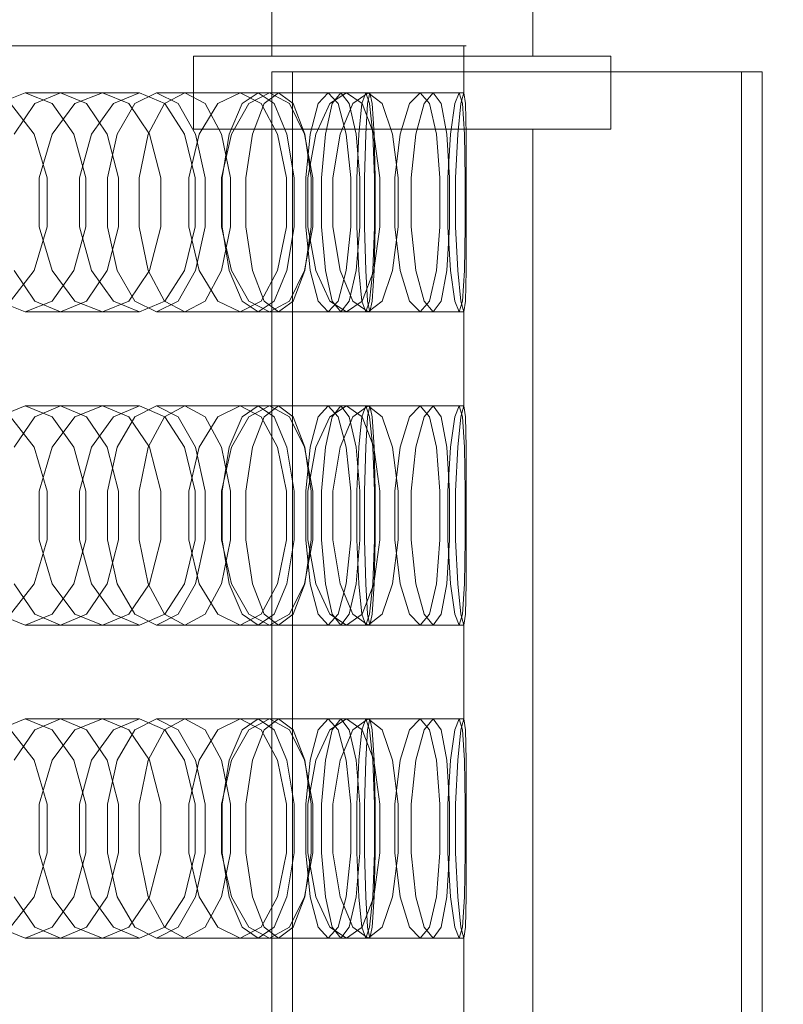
# Model space of a CAD drawing. Header units: millimetres. Extents: x -4395 to 65662, y -65530 to 6847.
# Tile 727 of 1034: x 25557 to 25703, y -17984 to -17795. Entities that reach past the tile are written whole.
import ezdxf

# ---------------------------------------------------------------- set-up
doc = ezdxf.new("R2010")
doc.units = ezdxf.units.MM
doc.layers.add('COTAS_P', color=1, linetype='Continuous', lineweight=0)
doc.layers.add('superior_briquetadora', color=7, linetype='Continuous', lineweight=0)
doc.dimstyles.new('R19_100', dxfattribs={"dimtxt": 250, "dimasz": 150, "dimexe": 150, "dimexo": 80, "dimgap": 100, "dimtad": 1, "dimtih": 1, "dimtoh": 1, "dimdsep": 46, "dimcen": 0.09, "dimadec": 0, "dimazin": 0, "dimtfac": 1, "dimtdec": 4, "dimtofl": 0, "dimtmove": 0, "dimatfit": 3, "dimfxl": 1, "dimtolj": 1, "dimtzin": 0, "dimarcsym": 0})

# ---------------------------------------------------------------- blocks, each defined once
blk = doc.blocks.new('DIM_R33_31')
at = {"layer": 'COTAS_P'}
for p, q in [((24250.07, -17080), (24400.07, -17035)), ((26750.07, -17080), (26600.07, -17035)), ((24250.07, -17980), (24250.07, -17080)), ((24250.07, -17080), (26750.07, -17080)), ((24250.07, -17080), (24400.07, -17125)), ((26750.07, -17080), (26600.07, -17125)), ((26750.07, -17980), (26750.07, -17080))]:
    blk.add_line(p, q, dxfattribs=at)
blk.add_text('2500 P', height=250, dxfattribs=at).set_placement((25500.07, -16980))

msp = doc.modelspace()

# ---------------------------------------------------------------- linework, layer by layer
at = {"layer": 'superior_briquetadora'}
for p, q in [((25605.067, -17790), (25605.067, -17802)), ((25655.067, -17790), (25655.067, -17802)), ((25547.285, -17800), (25559.869, -17800)), ((25560.629, -17800), (25548.095, -17800)), ((25559.869, -17800), (25571.657, -17800)), ((25572.366, -17800), (25560.629, -17800)), ((25571.657, -17800), (25582.619, -17800)), ((25583.276, -17800), (25572.366, -17800)), ((25582.619, -17800), (25592.728, -17800)), ((25593.331, -17800), (25583.276, -17800)), ((25592.728, -17800), (25601.957, -17800)), ((25602.504, -17800), (25593.331, -17800)), ((25601.957, -17800), (25610.283, -17800)), ((25610.773, -17800), (25602.504, -17800)), ((25610.283, -17800), (25617.685, -17800)), ((25618.116, -17800), (25610.773, -17800)), ((25617.685, -17800), (25624.142, -17800)), ((25624.514, -17800), (25618.116, -17800)), ((25624.142, -17800), (25629.64, -17800)), ((25629.951, -17800), (25624.514, -17800)), ((25629.64, -17800), (25634.163, -17800)), ((25634.413, -17800), (25629.951, -17800)), ((25634.163, -17800), (25637.7, -17800)), ((25637.888, -17800), (25634.413, -17800)), ((25637.7, -17800), (25640.242, -17800)), ((25640.367, -17800), (25637.888, -17800)), ((25640.242, -17800), (25641.782, -17800)), ((25641.845, -17800), (25640.367, -17800)), ((25641.782, -17800), (25642.317, -17800)), ((25642.317, -17800), (25641.845, -17800)), ((25641.845, -17800), (25641.845, -17809)), ((25590.067, -17816), (25590.067, -17802)), ((25670.067, -17802), (25590.067, -17802)), ((25607.543, -17802), (25605.067, -17802)), ((25614.48, -17802), (25607.543, -17802)), ((25624.504, -17802), (25614.48, -17802)), ((25635.631, -17802), (25624.504, -17802)), ((25645.655, -17802), (25635.631, -17802)), ((25652.592, -17802), (25645.655, -17802)), ((25655.067, -17802), (25652.592, -17802)), ((25670.067, -17816), (25670.067, -17802)), ((25605.067, -17805), (25605.067, -18195)), ((25609.067, -17805), (25605.067, -17805)), ((25605.067, -17805), (25695.067, -17805)), ((25609.067, -17805), (25609.067, -18195)), ((25699.067, -17805), (25609.067, -17805)), ((25695.067, -17805), (25695.067, -18195)), ((25695.067, -17805), (25699.067, -17805)), ((25699.067, -17805), (25699.067, -18195)), ((25557.801, -17809), (25552.616, -17811.08)), ((25557.801, -17809), (25572.602, -17809)), ((25562.987, -17811.08), (25557.801, -17809)), ((25559.668, -17811.08), (25564.605, -17809)), ((25564.605, -17809), (25579.733, -17809)), ((25564.605, -17809), (25569.543, -17811.08)), ((25567.329, -17811.08), (25572.602, -17809)), ((25572.602, -17809), (25577.701, -17811.08)), ((25579.733, -17809), (25574.706, -17811.08)), ((25582.969, -17809), (25578.806, -17811.08)), ((25584.582, -17811.08), (25579.733, -17809)), ((25582.969, -17809), (25598.98, -17809)), ((25587.132, -17811.08), (25582.969, -17809)), ((25584.49, -17811.08), (25588.385, -17809)), ((25588.385, -17809), (25604.657, -17809)), ((25588.385, -17809), (25592.281, -17811.08)), ((25594.723, -17811.08), (25598.98, -17809)), ((25598.98, -17809), (25603.05, -17811.08)), ((25602.44, -17809), (25599.371, -17811.08)), ((25604.657, -17809), (25600.666, -17811.08)), ((25602.44, -17809), (25619.388, -17809)), ((25605.51, -17811.08), (25602.44, -17809)), ((25603.59, -17811.08), (25606.377, -17809)), ((25608.458, -17811.08), (25604.657, -17809)), ((25606.377, -17809), (25623.514, -17809)), ((25606.377, -17809), (25609.164, -17811.08)), ((25615.883, -17809), (25613.959, -17811.08)), ((25615.883, -17809), (25633.477, -17809)), ((25617.806, -17811.08), (25615.883, -17809)), ((25616.219, -17811.08), (25619.388, -17809)), ((25616.641, -17811.08), (25618.272, -17809)), ((25618.272, -17809), (25635.981, -17809)), ((25618.272, -17809), (25619.903, -17811.08)), ((25619.388, -17809), (25622.358, -17811.08)), ((25623.514, -17809), (25620.626, -17811.08)), ((25623.066, -17809), (25622.321, -17811.08)), ((25623.066, -17809), (25641.006, -17809)), ((25623.81, -17811.08), (25623.066, -17809)), ((25623.42, -17811.08), (25623.867, -17809)), ((25626.201, -17811.08), (25623.514, -17809)), ((25623.867, -17809), (25641.845, -17809)), ((25623.867, -17809), (25624.314, -17811.08)), ((25631.45, -17811.08), (25633.477, -17809)), ((25633.477, -17809), (25635.297, -17811.08)), ((25635.981, -17809), (25634.246, -17811.08)), ((25637.508, -17811.08), (25635.981, -17809)), ((25640.155, -17811.08), (25641.006, -17809)), ((25641.006, -17809), (25641.645, -17811.08)), ((25641.845, -17809), (25641.292, -17811.08)), ((25642.186, -17811.08), (25641.845, -17809)), ((25559.529, -17816.906), (25554.983, -17811.08)), ((25555.708, -17816.907), (25559.668, -17811.08)), ((25562.976, -17816.906), (25567.329, -17811.08)), ((25567.145, -17816.907), (25562.987, -17811.08)), ((25569.543, -17811.08), (25573.502, -17816.907)), ((25574.706, -17811.08), (25570.547, -17816.906)), ((25578.806, -17811.08), (25575.467, -17816.907)), ((25577.701, -17811.08), (25581.663, -17816.906)), ((25581.366, -17816.907), (25584.49, -17811.08)), ((25588.341, -17816.906), (25584.582, -17811.08)), ((25590.471, -17816.907), (25587.132, -17811.08)), ((25591.173, -17816.906), (25594.723, -17811.08)), ((25592.281, -17811.08), (25595.405, -17816.907)), ((25599.371, -17811.08), (25596.909, -17816.907)), ((25600.666, -17811.08), (25597.327, -17816.906)), ((25601.354, -17816.907), (25603.59, -17811.08)), ((25603.05, -17811.08), (25606.176, -17816.906)), ((25607.972, -17816.907), (25605.51, -17811.08)), ((25611.366, -17816.906), (25608.458, -17811.08)), ((25609.164, -17811.08), (25611.399, -17816.907)), ((25613.959, -17811.08), (25612.417, -17816.907)), ((25613.533, -17816.906), (25616.219, -17811.08)), ((25615.333, -17816.907), (25616.641, -17811.08)), ((25619.349, -17816.907), (25617.806, -17811.08)), ((25620.626, -17811.08), (25618.164, -17816.906)), ((25619.903, -17811.08), (25621.211, -17816.907)), ((25622.321, -17811.08), (25621.724, -17816.907)), ((25622.358, -17811.08), (25624.596, -17816.906)), ((25623.061, -17816.907), (25623.42, -17811.08)), ((25624.407, -17816.907), (25623.81, -17811.08)), ((25624.314, -17811.08), (25624.672, -17816.907)), ((25628.209, -17816.906), (25626.201, -17811.08)), ((25629.675, -17816.906), (25631.45, -17811.08)), ((25634.246, -17811.08), (25632.704, -17816.906)), ((25635.297, -17811.08), (25636.607, -17816.906)), ((25638.582, -17816.906), (25637.508, -17811.08)), ((25639.321, -17816.906), (25640.155, -17811.08)), ((25641.292, -17811.08), (25640.696, -17816.906)), ((25641.645, -17811.08), (25642.005, -17816.906)), ((25642.307, -17816.906), (25642.186, -17811.08)), ((25562.006, -17825.326), (25559.529, -17816.906)), ((25560.511, -17825.326), (25562.976, -17816.906)), ((25569.453, -17825.327), (25567.145, -17816.907)), ((25570.547, -17816.906), (25568.19, -17825.326)), ((25573.502, -17816.907), (25575.7, -17825.327)), ((25575.467, -17816.907), (25573.614, -17825.327)), ((25579.632, -17825.327), (25581.366, -17816.907)), ((25581.663, -17816.906), (25583.814, -17825.326)), ((25590.378, -17825.326), (25588.341, -17816.906)), ((25589.15, -17825.326), (25591.173, -17816.906)), ((25670.067, -17816), (25590.067, -17816)), ((25592.323, -17825.327), (25590.471, -17816.907)), ((25595.405, -17816.907), (25597.139, -17825.327)), ((25597.327, -17816.906), (25595.42, -17825.326)), ((25596.909, -17816.907), (25595.543, -17825.327)), ((25600.114, -17825.327), (25601.354, -17816.907)), ((25605.067, -17816), (25607.543, -17816)), ((25605.067, -17816), (25605.067, -18194)), ((25606.176, -17816.906), (25607.859, -17825.326)), ((25607.543, -17816), (25614.48, -17816)), ((25609.338, -17825.327), (25607.972, -17816.907)), ((25612.927, -17825.326), (25611.366, -17816.906)), ((25611.399, -17816.907), (25612.64, -17825.327)), ((25612.417, -17816.907), (25611.56, -17825.327)), ((25611.987, -17825.326), (25613.533, -17816.906)), ((25614.48, -17816), (25624.504, -17816)), ((25614.607, -17825.327), (25615.333, -17816.907)), ((25618.164, -17816.906), (25616.742, -17825.326)), ((25620.205, -17825.327), (25619.349, -17816.907)), ((25621.211, -17816.907), (25621.937, -17825.327)), ((25621.724, -17816.907), (25621.393, -17825.327)), ((25622.862, -17825.327), (25623.061, -17816.907)), ((25624.739, -17825.327), (25624.407, -17816.907)), ((25624.504, -17816), (25635.631, -17816)), ((25624.596, -17816.906), (25625.782, -17825.326)), ((25624.672, -17816.907), (25624.871, -17825.327)), ((25629.268, -17825.326), (25628.209, -17816.906)), ((25628.632, -17825.326), (25629.675, -17816.906)), ((25632.704, -17816.906), (25631.79, -17825.326)), ((25635.631, -17816), (25645.655, -17816)), ((25636.607, -17816.906), (25637.276, -17825.326)), ((25639.12, -17825.326), (25638.582, -17816.906)), ((25638.8, -17825.326), (25639.321, -17816.906)), ((25640.696, -17816.906), (25640.306, -17825.326)), ((25642.005, -17816.906), (25642.146, -17825.326)), ((25642.316, -17825.326), (25642.307, -17816.906)), ((25645.655, -17816), (25652.592, -17816)), ((25652.592, -17816), (25655.067, -17816)), ((25655.067, -17816), (25655.067, -18194)), ((25560.511, -17834.674), (25560.511, -17825.326)), ((25562.006, -17834.674), (25562.006, -17825.326)), ((25568.19, -17825.326), (25568.19, -17834.674)), ((25569.453, -17834.673), (25569.453, -17825.327)), ((25573.614, -17825.327), (25573.614, -17834.673)), ((25575.7, -17825.327), (25575.7, -17834.673)), ((25579.632, -17834.673), (25579.632, -17825.327)), ((25583.814, -17825.326), (25583.814, -17834.674)), ((25589.15, -17834.674), (25589.15, -17825.326)), ((25590.378, -17834.674), (25590.378, -17825.326)), ((25592.323, -17834.673), (25592.323, -17825.327)), ((25595.42, -17825.326), (25595.42, -17834.674)), ((25595.543, -17825.327), (25595.543, -17834.673)), ((25597.139, -17825.327), (25597.139, -17834.673)), ((25600.114, -17834.673), (25600.114, -17825.327)), ((25607.859, -17825.326), (25607.859, -17834.674)), ((25609.338, -17834.673), (25609.338, -17825.327)), ((25611.56, -17825.327), (25611.56, -17834.673)), ((25611.987, -17834.674), (25611.987, -17825.326)), ((25612.64, -17825.327), (25612.64, -17834.673)), ((25612.927, -17834.674), (25612.927, -17825.326)), ((25614.607, -17834.673), (25614.607, -17825.327)), ((25616.742, -17825.326), (25616.742, -17834.674)), ((25620.205, -17834.673), (25620.205, -17825.327)), ((25621.393, -17825.327), (25621.393, -17834.673)), ((25621.937, -17825.327), (25621.937, -17834.673)), ((25622.862, -17834.673), (25622.862, -17825.327)), ((25624.739, -17834.673), (25624.739, -17825.327)), ((25624.871, -17825.327), (25624.871, -17834.673)), ((25625.782, -17825.326), (25625.782, -17834.674)), ((25628.632, -17834.674), (25628.632, -17825.326)), ((25629.268, -17834.674), (25629.268, -17825.326)), ((25631.79, -17825.326), (25631.79, -17834.674)), ((25637.276, -17825.326), (25637.276, -17834.674)), ((25638.8, -17834.674), (25638.8, -17825.326)), ((25639.12, -17834.674), (25639.12, -17825.326)), ((25640.306, -17825.326), (25640.306, -17834.674)), ((25642.146, -17825.326), (25642.146, -17834.674)), ((25642.316, -17834.674), (25642.316, -17825.326)), ((25559.529, -17843.094), (25562.006, -17834.674)), ((25562.976, -17843.094), (25560.511, -17834.674)), ((25567.145, -17843.093), (25569.453, -17834.673)), ((25568.19, -17834.674), (25570.547, -17843.094)), ((25575.7, -17834.673), (25573.502, -17843.093)), ((25573.614, -17834.673), (25575.467, -17843.093)), ((25581.366, -17843.093), (25579.632, -17834.673)), ((25583.814, -17834.674), (25581.663, -17843.094)), ((25588.341, -17843.094), (25590.378, -17834.674)), ((25591.173, -17843.094), (25589.15, -17834.674)), ((25590.471, -17843.093), (25592.323, -17834.673)), ((25597.139, -17834.673), (25595.405, -17843.093)), ((25595.42, -17834.674), (25597.327, -17843.094)), ((25595.543, -17834.673), (25596.909, -17843.093)), ((25601.354, -17843.093), (25600.114, -17834.673)), ((25607.859, -17834.674), (25606.176, -17843.094)), ((25607.972, -17843.093), (25609.338, -17834.673)), ((25611.366, -17843.094), (25612.927, -17834.674)), ((25612.64, -17834.673), (25611.399, -17843.093)), ((25611.56, -17834.673), (25612.417, -17843.093)), ((25613.533, -17843.094), (25611.987, -17834.674)), ((25615.333, -17843.093), (25614.607, -17834.673)), ((25616.742, -17834.674), (25618.164, -17843.094)), ((25619.349, -17843.093), (25620.205, -17834.673)), ((25621.937, -17834.673), (25621.211, -17843.093)), ((25621.393, -17834.673), (25621.724, -17843.093)), ((25623.061, -17843.093), (25622.862, -17834.673)), ((25624.407, -17843.093), (25624.739, -17834.673)), ((25625.782, -17834.674), (25624.596, -17843.094)), ((25624.871, -17834.673), (25624.672, -17843.093)), ((25628.209, -17843.094), (25629.268, -17834.674)), ((25629.675, -17843.094), (25628.632, -17834.674)), ((25631.79, -17834.674), (25632.704, -17843.094)), ((25637.276, -17834.674), (25636.607, -17843.094)), ((25638.582, -17843.094), (25639.12, -17834.674)), ((25639.321, -17843.094), (25638.8, -17834.674)), ((25640.306, -17834.674), (25640.696, -17843.094)), ((25642.146, -17834.674), (25642.005, -17843.094)), ((25642.307, -17843.094), (25642.316, -17834.674)), ((25554.983, -17848.92), (25559.529, -17843.094)), ((25559.668, -17848.92), (25555.708, -17843.093)), ((25567.329, -17848.92), (25562.976, -17843.094)), ((25562.987, -17848.92), (25567.145, -17843.093)), ((25573.502, -17843.093), (25569.543, -17848.92)), ((25570.547, -17843.094), (25574.706, -17848.92)), ((25575.467, -17843.093), (25578.806, -17848.92)), ((25581.663, -17843.094), (25577.701, -17848.92)), ((25584.49, -17848.92), (25581.366, -17843.093)), ((25584.582, -17848.92), (25588.341, -17843.094)), ((25587.132, -17848.92), (25590.471, -17843.093)), ((25594.723, -17848.92), (25591.173, -17843.094)), ((25595.405, -17843.093), (25592.281, -17848.92)), ((25596.909, -17843.093), (25599.371, -17848.92)), ((25597.327, -17843.094), (25600.666, -17848.92)), ((25603.59, -17848.92), (25601.354, -17843.093)), ((25606.176, -17843.094), (25603.049, -17848.92)), ((25605.51, -17848.92), (25607.972, -17843.093)), ((25608.458, -17848.92), (25611.366, -17843.094)), ((25611.399, -17843.093), (25609.164, -17848.92)), ((25612.417, -17843.093), (25613.959, -17848.92)), ((25616.219, -17848.92), (25613.533, -17843.094)), ((25616.641, -17848.92), (25615.333, -17843.093)), ((25617.806, -17848.92), (25619.349, -17843.093)), ((25618.164, -17843.094), (25620.626, -17848.92)), ((25621.211, -17843.093), (25619.903, -17848.92)), ((25621.724, -17843.093), (25622.321, -17848.92)), ((25624.596, -17843.094), (25622.358, -17848.92)), ((25623.42, -17848.92), (25623.061, -17843.093)), ((25623.81, -17848.92), (25624.407, -17843.093)), ((25624.672, -17843.093), (25624.314, -17848.92)), ((25626.201, -17848.92), (25628.209, -17843.094)), ((25631.45, -17848.92), (25629.675, -17843.094)), ((25632.704, -17843.094), (25634.246, -17848.92)), ((25636.607, -17843.094), (25635.297, -17848.92)), ((25637.508, -17848.92), (25638.582, -17843.094)), ((25640.155, -17848.92), (25639.321, -17843.094)), ((25640.696, -17843.094), (25641.292, -17848.92)), ((25642.005, -17843.094), (25641.645, -17848.92)), ((25642.186, -17848.92), (25642.307, -17843.094)), ((25552.616, -17848.92), (25557.801, -17851)), ((25557.801, -17851), (25562.987, -17848.92)), ((25564.605, -17851), (25559.668, -17848.92)), ((25569.543, -17848.92), (25564.605, -17851)), ((25572.602, -17851), (25567.329, -17848.92)), ((25577.701, -17848.92), (25572.602, -17851)), ((25574.706, -17848.92), (25579.733, -17851)), ((25578.806, -17848.92), (25582.969, -17851)), ((25579.733, -17851), (25584.582, -17848.92)), ((25582.969, -17851), (25587.132, -17848.92)), ((25588.385, -17851), (25584.49, -17848.92)), ((25592.281, -17848.92), (25588.385, -17851)), ((25598.98, -17851), (25594.723, -17848.92)), ((25603.049, -17848.92), (25598.98, -17851)), ((25599.371, -17848.92), (25602.44, -17851)), ((25600.666, -17848.92), (25604.657, -17851)), ((25602.44, -17851), (25605.51, -17848.92)), ((25606.377, -17851), (25603.59, -17848.92)), ((25604.657, -17851), (25608.458, -17848.92)), ((25609.164, -17848.92), (25606.377, -17851)), ((25613.959, -17848.92), (25615.883, -17851)), ((25615.883, -17851), (25617.806, -17848.92)), ((25619.388, -17851), (25616.219, -17848.92)), ((25618.272, -17851), (25616.641, -17848.92)), ((25619.903, -17848.92), (25618.272, -17851)), ((25622.358, -17848.92), (25619.388, -17851)), ((25620.626, -17848.92), (25623.514, -17851)), ((25622.321, -17848.92), (25623.066, -17851)), ((25623.066, -17851), (25623.81, -17848.92)), ((25623.867, -17851), (25623.42, -17848.92)), ((25623.514, -17851), (25626.201, -17848.92)), ((25624.314, -17848.92), (25623.867, -17851)), ((25633.477, -17851), (25631.45, -17848.92)), ((25635.297, -17848.92), (25633.477, -17851)), ((25634.246, -17848.92), (25635.981, -17851)), ((25635.981, -17851), (25637.508, -17848.92)), ((25641.006, -17851), (25640.155, -17848.92)), ((25641.645, -17848.92), (25641.006, -17851)), ((25641.292, -17848.92), (25641.845, -17851)), ((25641.845, -17851), (25642.186, -17848.92)), ((25557.801, -17851), (25572.602, -17851)), ((25564.605, -17851), (25579.733, -17851)), ((25582.969, -17851), (25598.98, -17851)), ((25588.385, -17851), (25604.657, -17851)), ((25602.44, -17851), (25619.388, -17851)), ((25606.377, -17851), (25623.514, -17851)), ((25615.883, -17851), (25633.477, -17851)), ((25618.272, -17851), (25635.981, -17851)), ((25623.066, -17851), (25641.006, -17851)), ((25623.867, -17851), (25641.845, -17851)), ((25641.845, -17851), (25641.845, -17869)), ((25557.801, -17869), (25552.616, -17871.08)), ((25557.801, -17869), (25572.602, -17869)), ((25562.987, -17871.08), (25557.801, -17869)), ((25559.668, -17871.08), (25564.605, -17869)), ((25564.605, -17869), (25579.733, -17869)), ((25564.605, -17869), (25569.543, -17871.08)), ((25567.329, -17871.08), (25572.602, -17869)), ((25572.602, -17869), (25577.701, -17871.08)), ((25579.733, -17869), (25574.706, -17871.08)), ((25582.969, -17869), (25578.806, -17871.08)), ((25584.582, -17871.08), (25579.733, -17869)), ((25582.969, -17869), (25598.98, -17869)), ((25587.132, -17871.08), (25582.969, -17869)), ((25584.49, -17871.08), (25588.385, -17869)), ((25588.385, -17869), (25604.657, -17869)), ((25588.385, -17869), (25592.281, -17871.08)), ((25594.723, -17871.08), (25598.98, -17869)), ((25598.98, -17869), (25603.05, -17871.08)), ((25602.44, -17869), (25599.371, -17871.08)), ((25604.657, -17869), (25600.666, -17871.08)), ((25602.44, -17869), (25619.388, -17869)), ((25605.51, -17871.08), (25602.44, -17869)), ((25603.59, -17871.08), (25606.377, -17869)), ((25608.458, -17871.08), (25604.657, -17869)), ((25606.377, -17869), (25623.514, -17869)), ((25606.377, -17869), (25609.164, -17871.08)), ((25615.883, -17869), (25613.959, -17871.08)), ((25615.883, -17869), (25633.477, -17869)), ((25617.806, -17871.08), (25615.883, -17869)), ((25616.219, -17871.08), (25619.388, -17869)), ((25616.641, -17871.08), (25618.272, -17869)), ((25618.272, -17869), (25635.981, -17869)), ((25618.272, -17869), (25619.903, -17871.08)), ((25619.388, -17869), (25622.358, -17871.08)), ((25623.514, -17869), (25620.626, -17871.08)), ((25623.066, -17869), (25622.321, -17871.08)), ((25623.066, -17869), (25641.006, -17869)), ((25623.81, -17871.08), (25623.066, -17869)), ((25623.42, -17871.08), (25623.867, -17869)), ((25626.201, -17871.08), (25623.514, -17869)), ((25623.867, -17869), (25641.845, -17869)), ((25623.867, -17869), (25624.314, -17871.08)), ((25631.45, -17871.08), (25633.477, -17869)), ((25633.477, -17869), (25635.297, -17871.08)), ((25635.981, -17869), (25634.246, -17871.08)), ((25637.508, -17871.08), (25635.981, -17869)), ((25640.155, -17871.08), (25641.006, -17869)), ((25641.006, -17869), (25641.645, -17871.08)), ((25641.845, -17869), (25641.292, -17871.08)), ((25642.186, -17871.08), (25641.845, -17869)), ((25559.529, -17876.906), (25554.983, -17871.08)), ((25555.708, -17876.907), (25559.668, -17871.08)), ((25562.976, -17876.906), (25567.329, -17871.08)), ((25567.145, -17876.907), (25562.987, -17871.08)), ((25569.543, -17871.08), (25573.502, -17876.907)), ((25574.706, -17871.08), (25570.547, -17876.906)), ((25578.806, -17871.08), (25575.467, -17876.907)), ((25577.701, -17871.08), (25581.663, -17876.906)), ((25581.366, -17876.907), (25584.49, -17871.08)), ((25588.341, -17876.906), (25584.582, -17871.08)), ((25590.471, -17876.907), (25587.132, -17871.08)), ((25591.173, -17876.906), (25594.723, -17871.08)), ((25592.281, -17871.08), (25595.405, -17876.907)), ((25599.371, -17871.08), (25596.909, -17876.907)), ((25600.666, -17871.08), (25597.327, -17876.906)), ((25601.354, -17876.907), (25603.59, -17871.08)), ((25603.05, -17871.08), (25606.176, -17876.906)), ((25607.972, -17876.907), (25605.51, -17871.08)), ((25611.366, -17876.906), (25608.458, -17871.08)), ((25609.164, -17871.08), (25611.399, -17876.907)), ((25613.959, -17871.08), (25612.417, -17876.907)), ((25613.533, -17876.906), (25616.219, -17871.08)), ((25615.333, -17876.907), (25616.641, -17871.08)), ((25619.349, -17876.907), (25617.806, -17871.08)), ((25620.626, -17871.08), (25618.164, -17876.906)), ((25619.903, -17871.08), (25621.211, -17876.907)), ((25622.321, -17871.08), (25621.724, -17876.907)), ((25622.358, -17871.08), (25624.596, -17876.906)), ((25623.061, -17876.907), (25623.42, -17871.08)), ((25624.407, -17876.907), (25623.81, -17871.08)), ((25624.314, -17871.08), (25624.672, -17876.907)), ((25628.209, -17876.906), (25626.201, -17871.08)), ((25629.675, -17876.906), (25631.45, -17871.08)), ((25634.246, -17871.08), (25632.704, -17876.906)), ((25635.297, -17871.08), (25636.607, -17876.906)), ((25638.582, -17876.906), (25637.508, -17871.08)), ((25639.321, -17876.906), (25640.155, -17871.08)), ((25641.292, -17871.08), (25640.696, -17876.906)), ((25641.645, -17871.08), (25642.005, -17876.906)), ((25642.307, -17876.906), (25642.186, -17871.08)), ((25562.006, -17885.326), (25559.529, -17876.906)), ((25560.511, -17885.326), (25562.976, -17876.906)), ((25569.453, -17885.327), (25567.145, -17876.907)), ((25570.547, -17876.906), (25568.19, -17885.326)), ((25573.502, -17876.907), (25575.7, -17885.327)), ((25575.467, -17876.907), (25573.614, -17885.327)), ((25579.632, -17885.327), (25581.366, -17876.907)), ((25581.663, -17876.906), (25583.814, -17885.326)), ((25590.378, -17885.326), (25588.341, -17876.906)), ((25589.15, -17885.326), (25591.173, -17876.906)), ((25592.323, -17885.327), (25590.471, -17876.907)), ((25595.405, -17876.907), (25597.139, -17885.327)), ((25597.327, -17876.906), (25595.42, -17885.326)), ((25596.909, -17876.907), (25595.543, -17885.327)), ((25600.114, -17885.327), (25601.354, -17876.907)), ((25606.176, -17876.906), (25607.859, -17885.326)), ((25609.338, -17885.327), (25607.972, -17876.907)), ((25612.927, -17885.326), (25611.366, -17876.906)), ((25611.399, -17876.907), (25612.64, -17885.327)), ((25612.417, -17876.907), (25611.56, -17885.327)), ((25611.987, -17885.326), (25613.533, -17876.906)), ((25614.607, -17885.327), (25615.333, -17876.907)), ((25618.164, -17876.906), (25616.742, -17885.326)), ((25620.205, -17885.327), (25619.349, -17876.907)), ((25621.211, -17876.907), (25621.937, -17885.327)), ((25621.724, -17876.907), (25621.393, -17885.327)), ((25622.862, -17885.327), (25623.061, -17876.907)), ((25624.739, -17885.327), (25624.407, -17876.907)), ((25624.596, -17876.906), (25625.782, -17885.326)), ((25624.672, -17876.907), (25624.871, -17885.327)), ((25629.268, -17885.326), (25628.209, -17876.906)), ((25628.632, -17885.326), (25629.675, -17876.906)), ((25632.704, -17876.906), (25631.79, -17885.326)), ((25636.607, -17876.906), (25637.276, -17885.326)), ((25639.12, -17885.326), (25638.582, -17876.906)), ((25638.8, -17885.326), (25639.321, -17876.906)), ((25640.696, -17876.906), (25640.306, -17885.326)), ((25642.005, -17876.906), (25642.146, -17885.326)), ((25642.316, -17885.326), (25642.307, -17876.906)), ((25560.511, -17894.674), (25560.511, -17885.326)), ((25562.006, -17894.674), (25562.006, -17885.326)), ((25568.19, -17885.326), (25568.19, -17894.674)), ((25569.453, -17894.673), (25569.453, -17885.327)), ((25573.614, -17885.327), (25573.614, -17894.673)), ((25575.7, -17885.327), (25575.7, -17894.673)), ((25579.632, -17894.673), (25579.632, -17885.327)), ((25583.814, -17885.326), (25583.814, -17894.674)), ((25589.15, -17894.674), (25589.15, -17885.326)), ((25590.378, -17894.674), (25590.378, -17885.326)), ((25592.323, -17894.673), (25592.323, -17885.327)), ((25595.42, -17885.326), (25595.42, -17894.674)), ((25595.543, -17885.327), (25595.543, -17894.673)), ((25597.139, -17885.327), (25597.139, -17894.673)), ((25600.114, -17894.673), (25600.114, -17885.327)), ((25607.859, -17885.326), (25607.859, -17894.674)), ((25609.338, -17894.673), (25609.338, -17885.327)), ((25611.56, -17885.327), (25611.56, -17894.673)), ((25611.987, -17894.674), (25611.987, -17885.326)), ((25612.64, -17885.327), (25612.64, -17894.673)), ((25612.927, -17894.674), (25612.927, -17885.326)), ((25614.607, -17894.673), (25614.607, -17885.327)), ((25616.742, -17885.326), (25616.742, -17894.674)), ((25620.205, -17894.673), (25620.205, -17885.327)), ((25621.393, -17885.327), (25621.393, -17894.673)), ((25621.937, -17885.327), (25621.937, -17894.673)), ((25622.862, -17894.673), (25622.862, -17885.327)), ((25624.739, -17894.673), (25624.739, -17885.327)), ((25624.871, -17885.327), (25624.871, -17894.673)), ((25625.782, -17885.326), (25625.782, -17894.674)), ((25628.632, -17894.674), (25628.632, -17885.326)), ((25629.268, -17894.674), (25629.268, -17885.326)), ((25631.79, -17885.326), (25631.79, -17894.674)), ((25637.276, -17885.326), (25637.276, -17894.674)), ((25638.8, -17894.674), (25638.8, -17885.326)), ((25639.12, -17894.674), (25639.12, -17885.326)), ((25640.306, -17885.326), (25640.306, -17894.674)), ((25642.146, -17885.326), (25642.146, -17894.674)), ((25642.316, -17894.674), (25642.316, -17885.326)), ((25559.529, -17903.094), (25562.006, -17894.674)), ((25562.976, -17903.094), (25560.511, -17894.674)), ((25567.145, -17903.093), (25569.453, -17894.673)), ((25568.19, -17894.674), (25570.547, -17903.094)), ((25575.7, -17894.673), (25573.502, -17903.093)), ((25573.614, -17894.673), (25575.467, -17903.093)), ((25581.366, -17903.093), (25579.632, -17894.673)), ((25583.814, -17894.674), (25581.663, -17903.094)), ((25588.341, -17903.094), (25590.378, -17894.674)), ((25591.173, -17903.094), (25589.15, -17894.674)), ((25590.471, -17903.093), (25592.323, -17894.673)), ((25597.139, -17894.673), (25595.405, -17903.093)), ((25595.42, -17894.674), (25597.327, -17903.094)), ((25595.543, -17894.673), (25596.909, -17903.093)), ((25601.354, -17903.093), (25600.114, -17894.673)), ((25607.859, -17894.674), (25606.176, -17903.094)), ((25607.972, -17903.093), (25609.338, -17894.673)), ((25611.366, -17903.094), (25612.927, -17894.674)), ((25612.64, -17894.673), (25611.399, -17903.093)), ((25611.56, -17894.673), (25612.417, -17903.093)), ((25613.533, -17903.094), (25611.987, -17894.674)), ((25615.333, -17903.093), (25614.607, -17894.673)), ((25616.742, -17894.674), (25618.164, -17903.094)), ((25619.349, -17903.093), (25620.205, -17894.673)), ((25621.937, -17894.673), (25621.211, -17903.093)), ((25621.393, -17894.673), (25621.724, -17903.093)), ((25623.061, -17903.093), (25622.862, -17894.673)), ((25624.407, -17903.093), (25624.739, -17894.673)), ((25625.782, -17894.674), (25624.596, -17903.094)), ((25624.871, -17894.673), (25624.672, -17903.093)), ((25628.209, -17903.094), (25629.268, -17894.674)), ((25629.675, -17903.094), (25628.632, -17894.674)), ((25631.79, -17894.674), (25632.704, -17903.094)), ((25637.276, -17894.674), (25636.607, -17903.094)), ((25638.582, -17903.094), (25639.12, -17894.674)), ((25639.321, -17903.094), (25638.8, -17894.674)), ((25640.306, -17894.674), (25640.696, -17903.094)), ((25642.146, -17894.674), (25642.005, -17903.094)), ((25642.307, -17903.094), (25642.316, -17894.674)), ((25554.983, -17908.92), (25559.529, -17903.094)), ((25559.668, -17908.92), (25555.708, -17903.093)), ((25567.329, -17908.92), (25562.976, -17903.094)), ((25562.987, -17908.92), (25567.145, -17903.093)), ((25573.502, -17903.093), (25569.543, -17908.92)), ((25570.547, -17903.094), (25574.706, -17908.92)), ((25575.467, -17903.093), (25578.806, -17908.92)), ((25581.663, -17903.094), (25577.701, -17908.92)), ((25584.49, -17908.92), (25581.366, -17903.093)), ((25584.582, -17908.92), (25588.341, -17903.094)), ((25587.132, -17908.92), (25590.471, -17903.093)), ((25594.723, -17908.92), (25591.173, -17903.094)), ((25595.405, -17903.093), (25592.281, -17908.92)), ((25596.909, -17903.093), (25599.371, -17908.92)), ((25597.327, -17903.094), (25600.666, -17908.92)), ((25603.59, -17908.92), (25601.354, -17903.093)), ((25606.176, -17903.094), (25603.049, -17908.92)), ((25605.51, -17908.92), (25607.972, -17903.093)), ((25608.458, -17908.92), (25611.366, -17903.094)), ((25611.399, -17903.093), (25609.164, -17908.92)), ((25612.417, -17903.093), (25613.959, -17908.92)), ((25616.219, -17908.92), (25613.533, -17903.094)), ((25616.641, -17908.92), (25615.333, -17903.093)), ((25617.806, -17908.92), (25619.349, -17903.093)), ((25618.164, -17903.094), (25620.626, -17908.92)), ((25621.211, -17903.093), (25619.903, -17908.92)), ((25621.724, -17903.093), (25622.321, -17908.92)), ((25624.596, -17903.094), (25622.358, -17908.92)), ((25623.42, -17908.92), (25623.061, -17903.093)), ((25623.81, -17908.92), (25624.407, -17903.093)), ((25624.672, -17903.093), (25624.314, -17908.92)), ((25626.201, -17908.92), (25628.209, -17903.094)), ((25631.45, -17908.92), (25629.675, -17903.094)), ((25632.704, -17903.094), (25634.246, -17908.92)), ((25636.607, -17903.094), (25635.297, -17908.92)), ((25637.508, -17908.92), (25638.582, -17903.094)), ((25640.155, -17908.92), (25639.321, -17903.094)), ((25640.696, -17903.094), (25641.292, -17908.92)), ((25642.005, -17903.094), (25641.645, -17908.92)), ((25642.186, -17908.92), (25642.307, -17903.094)), ((25552.616, -17908.92), (25557.801, -17911)), ((25557.801, -17911), (25562.987, -17908.92)), ((25564.605, -17911), (25559.668, -17908.92)), ((25569.543, -17908.92), (25564.605, -17911)), ((25572.602, -17911), (25567.329, -17908.92)), ((25577.701, -17908.92), (25572.602, -17911)), ((25574.706, -17908.92), (25579.733, -17911)), ((25578.806, -17908.92), (25582.969, -17911)), ((25579.733, -17911), (25584.582, -17908.92)), ((25582.969, -17911), (25587.132, -17908.92)), ((25588.385, -17911), (25584.49, -17908.92)), ((25592.281, -17908.92), (25588.385, -17911)), ((25598.98, -17911), (25594.723, -17908.92)), ((25603.049, -17908.92), (25598.98, -17911)), ((25599.371, -17908.92), (25602.44, -17911)), ((25600.666, -17908.92), (25604.657, -17911)), ((25602.44, -17911), (25605.51, -17908.92)), ((25606.377, -17911), (25603.59, -17908.92)), ((25604.657, -17911), (25608.458, -17908.92)), ((25609.164, -17908.92), (25606.377, -17911)), ((25613.959, -17908.92), (25615.883, -17911)), ((25615.883, -17911), (25617.806, -17908.92)), ((25619.388, -17911), (25616.219, -17908.92)), ((25618.272, -17911), (25616.641, -17908.92)), ((25619.903, -17908.92), (25618.272, -17911)), ((25622.358, -17908.92), (25619.388, -17911)), ((25620.626, -17908.92), (25623.514, -17911)), ((25622.321, -17908.92), (25623.066, -17911)), ((25623.066, -17911), (25623.81, -17908.92)), ((25623.867, -17911), (25623.42, -17908.92)), ((25623.514, -17911), (25626.201, -17908.92)), ((25624.314, -17908.92), (25623.867, -17911)), ((25633.477, -17911), (25631.45, -17908.92)), ((25635.297, -17908.92), (25633.477, -17911)), ((25634.246, -17908.92), (25635.981, -17911)), ((25635.981, -17911), (25637.508, -17908.92)), ((25641.006, -17911), (25640.155, -17908.92)), ((25641.645, -17908.92), (25641.006, -17911)), ((25641.292, -17908.92), (25641.845, -17911)), ((25641.845, -17911), (25642.186, -17908.92)), ((25557.801, -17911), (25572.602, -17911)), ((25564.605, -17911), (25579.733, -17911)), ((25582.969, -17911), (25598.98, -17911)), ((25588.385, -17911), (25604.657, -17911)), ((25602.44, -17911), (25619.388, -17911)), ((25606.377, -17911), (25623.514, -17911)), ((25615.883, -17911), (25633.477, -17911)), ((25618.272, -17911), (25635.981, -17911)), ((25623.066, -17911), (25641.006, -17911)), ((25623.867, -17911), (25641.845, -17911)), ((25641.845, -17911), (25641.845, -17929)), ((25557.801, -17929), (25552.616, -17931.08)), ((25557.801, -17929), (25572.602, -17929)), ((25562.987, -17931.08), (25557.801, -17929)), ((25559.668, -17931.08), (25564.605, -17929)), ((25564.605, -17929), (25579.733, -17929)), ((25564.605, -17929), (25569.543, -17931.08)), ((25567.329, -17931.08), (25572.602, -17929)), ((25572.602, -17929), (25577.701, -17931.08)), ((25579.733, -17929), (25574.706, -17931.08)), ((25582.969, -17929), (25578.806, -17931.08)), ((25584.582, -17931.08), (25579.733, -17929)), ((25582.969, -17929), (25598.98, -17929)), ((25587.132, -17931.08), (25582.969, -17929)), ((25584.49, -17931.08), (25588.385, -17929)), ((25588.385, -17929), (25604.657, -17929)), ((25588.385, -17929), (25592.281, -17931.08)), ((25594.723, -17931.08), (25598.98, -17929)), ((25598.98, -17929), (25603.05, -17931.08)), ((25602.44, -17929), (25599.371, -17931.08)), ((25604.657, -17929), (25600.666, -17931.08)), ((25602.44, -17929), (25619.388, -17929)), ((25605.51, -17931.08), (25602.44, -17929)), ((25603.59, -17931.08), (25606.377, -17929)), ((25608.458, -17931.08), (25604.657, -17929)), ((25606.377, -17929), (25623.514, -17929)), ((25606.377, -17929), (25609.164, -17931.08)), ((25615.883, -17929), (25613.959, -17931.08)), ((25615.883, -17929), (25633.477, -17929)), ((25617.806, -17931.08), (25615.883, -17929)), ((25616.219, -17931.08), (25619.388, -17929)), ((25616.641, -17931.08), (25618.272, -17929)), ((25618.272, -17929), (25635.981, -17929)), ((25618.272, -17929), (25619.903, -17931.08)), ((25619.388, -17929), (25622.358, -17931.08)), ((25623.514, -17929), (25620.626, -17931.08)), ((25623.066, -17929), (25622.321, -17931.08)), ((25623.066, -17929), (25641.006, -17929)), ((25623.81, -17931.08), (25623.066, -17929)), ((25623.42, -17931.08), (25623.867, -17929)), ((25626.201, -17931.08), (25623.514, -17929)), ((25623.867, -17929), (25641.845, -17929)), ((25623.867, -17929), (25624.314, -17931.08)), ((25631.45, -17931.08), (25633.477, -17929)), ((25633.477, -17929), (25635.297, -17931.08)), ((25635.981, -17929), (25634.246, -17931.08)), ((25637.508, -17931.08), (25635.981, -17929)), ((25640.155, -17931.08), (25641.006, -17929)), ((25641.006, -17929), (25641.645, -17931.08)), ((25641.845, -17929), (25641.292, -17931.08)), ((25642.186, -17931.08), (25641.845, -17929)), ((25559.529, -17936.906), (25554.983, -17931.08)), ((25555.708, -17936.907), (25559.668, -17931.08)), ((25562.976, -17936.906), (25567.329, -17931.08)), ((25567.145, -17936.907), (25562.987, -17931.08)), ((25569.543, -17931.08), (25573.502, -17936.907)), ((25574.706, -17931.08), (25570.547, -17936.906)), ((25578.806, -17931.08), (25575.467, -17936.907)), ((25577.701, -17931.08), (25581.663, -17936.906)), ((25581.366, -17936.907), (25584.49, -17931.08)), ((25588.341, -17936.906), (25584.582, -17931.08)), ((25590.471, -17936.907), (25587.132, -17931.08)), ((25591.173, -17936.906), (25594.723, -17931.08)), ((25592.281, -17931.08), (25595.405, -17936.907)), ((25599.371, -17931.08), (25596.909, -17936.907)), ((25600.666, -17931.08), (25597.327, -17936.906)), ((25601.354, -17936.907), (25603.59, -17931.08)), ((25603.05, -17931.08), (25606.176, -17936.906)), ((25607.972, -17936.907), (25605.51, -17931.08)), ((25611.366, -17936.906), (25608.458, -17931.08)), ((25609.164, -17931.08), (25611.399, -17936.907)), ((25613.959, -17931.08), (25612.417, -17936.907)), ((25613.533, -17936.906), (25616.219, -17931.08)), ((25615.333, -17936.907), (25616.641, -17931.08)), ((25619.349, -17936.907), (25617.806, -17931.08)), ((25620.626, -17931.08), (25618.164, -17936.906)), ((25619.903, -17931.08), (25621.211, -17936.907)), ((25622.321, -17931.08), (25621.724, -17936.907)), ((25622.358, -17931.08), (25624.596, -17936.906)), ((25623.061, -17936.907), (25623.42, -17931.08)), ((25624.407, -17936.907), (25623.81, -17931.08)), ((25624.314, -17931.08), (25624.672, -17936.907)), ((25628.209, -17936.906), (25626.201, -17931.08)), ((25629.675, -17936.906), (25631.45, -17931.08)), ((25634.246, -17931.08), (25632.704, -17936.906)), ((25635.297, -17931.08), (25636.607, -17936.906)), ((25638.582, -17936.906), (25637.508, -17931.08)), ((25639.321, -17936.906), (25640.155, -17931.08)), ((25641.292, -17931.08), (25640.696, -17936.906)), ((25641.645, -17931.08), (25642.005, -17936.906)), ((25642.307, -17936.906), (25642.186, -17931.08)), ((25562.006, -17945.326), (25559.529, -17936.906)), ((25560.511, -17945.326), (25562.976, -17936.906)), ((25569.453, -17945.327), (25567.145, -17936.907)), ((25570.547, -17936.906), (25568.19, -17945.326)), ((25573.502, -17936.907), (25575.7, -17945.327)), ((25575.467, -17936.907), (25573.614, -17945.327)), ((25579.632, -17945.327), (25581.366, -17936.907)), ((25581.663, -17936.906), (25583.814, -17945.326)), ((25590.378, -17945.326), (25588.341, -17936.906)), ((25589.15, -17945.326), (25591.173, -17936.906)), ((25592.323, -17945.327), (25590.471, -17936.907)), ((25595.405, -17936.907), (25597.139, -17945.327)), ((25597.327, -17936.906), (25595.42, -17945.326)), ((25596.909, -17936.907), (25595.543, -17945.327)), ((25600.114, -17945.327), (25601.354, -17936.907)), ((25606.176, -17936.906), (25607.859, -17945.326)), ((25609.338, -17945.327), (25607.972, -17936.907)), ((25612.927, -17945.326), (25611.366, -17936.906)), ((25611.399, -17936.907), (25612.64, -17945.327)), ((25612.417, -17936.907), (25611.56, -17945.327)), ((25611.987, -17945.326), (25613.533, -17936.906)), ((25614.607, -17945.327), (25615.333, -17936.907)), ((25618.164, -17936.906), (25616.742, -17945.326)), ((25620.205, -17945.327), (25619.349, -17936.907)), ((25621.211, -17936.907), (25621.937, -17945.327)), ((25621.724, -17936.907), (25621.393, -17945.327)), ((25622.862, -17945.327), (25623.061, -17936.907)), ((25624.739, -17945.327), (25624.407, -17936.907)), ((25624.596, -17936.906), (25625.782, -17945.326)), ((25624.672, -17936.907), (25624.871, -17945.327)), ((25629.268, -17945.326), (25628.209, -17936.906)), ((25628.632, -17945.326), (25629.675, -17936.906)), ((25632.704, -17936.906), (25631.79, -17945.326)), ((25636.607, -17936.906), (25637.276, -17945.326)), ((25639.12, -17945.326), (25638.582, -17936.906)), ((25638.8, -17945.326), (25639.321, -17936.906)), ((25640.696, -17936.906), (25640.306, -17945.326)), ((25642.005, -17936.906), (25642.146, -17945.326)), ((25642.316, -17945.326), (25642.307, -17936.906)), ((25560.511, -17954.674), (25560.511, -17945.326)), ((25562.006, -17954.674), (25562.006, -17945.326)), ((25568.19, -17945.326), (25568.19, -17954.674)), ((25569.453, -17954.673), (25569.453, -17945.327)), ((25573.614, -17945.327), (25573.614, -17954.673)), ((25575.7, -17945.327), (25575.7, -17954.673)), ((25579.632, -17954.673), (25579.632, -17945.327)), ((25583.814, -17945.326), (25583.814, -17954.674)), ((25589.15, -17954.674), (25589.15, -17945.326)), ((25590.378, -17954.674), (25590.378, -17945.326)), ((25592.323, -17954.673), (25592.323, -17945.327)), ((25595.42, -17945.326), (25595.42, -17954.674)), ((25595.543, -17945.327), (25595.543, -17954.673)), ((25597.139, -17945.327), (25597.139, -17954.673)), ((25600.114, -17954.673), (25600.114, -17945.327)), ((25607.859, -17945.326), (25607.859, -17954.674)), ((25609.338, -17954.673), (25609.338, -17945.327)), ((25611.56, -17945.327), (25611.56, -17954.673)), ((25611.987, -17954.674), (25611.987, -17945.326)), ((25612.64, -17945.327), (25612.64, -17954.673)), ((25612.927, -17954.674), (25612.927, -17945.326)), ((25614.607, -17954.673), (25614.607, -17945.327)), ((25616.742, -17945.326), (25616.742, -17954.674)), ((25620.205, -17954.673), (25620.205, -17945.327)), ((25621.393, -17945.327), (25621.393, -17954.673)), ((25621.937, -17945.327), (25621.937, -17954.673)), ((25622.862, -17954.673), (25622.862, -17945.327)), ((25624.739, -17954.673), (25624.739, -17945.327)), ((25624.871, -17945.327), (25624.871, -17954.673)), ((25625.782, -17945.326), (25625.782, -17954.674)), ((25628.632, -17954.674), (25628.632, -17945.326)), ((25629.268, -17954.674), (25629.268, -17945.326)), ((25631.79, -17945.326), (25631.79, -17954.674)), ((25637.276, -17945.326), (25637.276, -17954.674)), ((25638.8, -17954.674), (25638.8, -17945.326)), ((25639.12, -17954.674), (25639.12, -17945.326)), ((25640.306, -17945.326), (25640.306, -17954.674)), ((25642.146, -17945.326), (25642.146, -17954.674)), ((25642.316, -17954.674), (25642.316, -17945.326)), ((25559.529, -17963.094), (25562.006, -17954.674)), ((25562.976, -17963.094), (25560.511, -17954.674)), ((25567.145, -17963.093), (25569.453, -17954.673)), ((25568.19, -17954.674), (25570.547, -17963.094)), ((25575.7, -17954.673), (25573.502, -17963.093)), ((25573.614, -17954.673), (25575.467, -17963.093)), ((25581.366, -17963.093), (25579.632, -17954.673)), ((25583.814, -17954.674), (25581.663, -17963.094)), ((25588.341, -17963.094), (25590.378, -17954.674)), ((25591.173, -17963.094), (25589.15, -17954.674)), ((25590.471, -17963.093), (25592.323, -17954.673)), ((25597.139, -17954.673), (25595.405, -17963.093)), ((25595.42, -17954.674), (25597.327, -17963.094)), ((25595.543, -17954.673), (25596.909, -17963.093)), ((25601.354, -17963.093), (25600.114, -17954.673)), ((25607.859, -17954.674), (25606.176, -17963.094)), ((25607.972, -17963.093), (25609.338, -17954.673)), ((25611.366, -17963.094), (25612.927, -17954.674)), ((25612.64, -17954.673), (25611.399, -17963.093)), ((25611.56, -17954.673), (25612.417, -17963.093)), ((25613.533, -17963.094), (25611.987, -17954.674)), ((25615.333, -17963.093), (25614.607, -17954.673)), ((25616.742, -17954.674), (25618.164, -17963.094)), ((25619.349, -17963.093), (25620.205, -17954.673)), ((25621.937, -17954.673), (25621.211, -17963.093)), ((25621.393, -17954.673), (25621.724, -17963.093)), ((25623.061, -17963.093), (25622.862, -17954.673)), ((25624.407, -17963.093), (25624.739, -17954.673)), ((25625.782, -17954.674), (25624.596, -17963.094)), ((25624.871, -17954.673), (25624.672, -17963.093)), ((25628.209, -17963.094), (25629.268, -17954.674)), ((25629.675, -17963.094), (25628.632, -17954.674)), ((25631.79, -17954.674), (25632.704, -17963.094)), ((25637.276, -17954.674), (25636.607, -17963.094)), ((25638.582, -17963.094), (25639.12, -17954.674)), ((25639.321, -17963.094), (25638.8, -17954.674)), ((25640.306, -17954.674), (25640.696, -17963.094)), ((25642.146, -17954.674), (25642.005, -17963.094)), ((25642.307, -17963.094), (25642.316, -17954.674)), ((25554.983, -17968.92), (25559.529, -17963.094)), ((25559.668, -17968.92), (25555.708, -17963.093)), ((25567.329, -17968.92), (25562.976, -17963.094)), ((25562.987, -17968.92), (25567.145, -17963.093)), ((25573.502, -17963.093), (25569.543, -17968.92)), ((25570.547, -17963.094), (25574.706, -17968.92)), ((25575.467, -17963.093), (25578.806, -17968.92)), ((25581.663, -17963.094), (25577.701, -17968.92)), ((25584.49, -17968.92), (25581.366, -17963.093)), ((25584.582, -17968.92), (25588.341, -17963.094)), ((25587.132, -17968.92), (25590.471, -17963.093)), ((25594.723, -17968.92), (25591.173, -17963.094)), ((25595.405, -17963.093), (25592.281, -17968.92)), ((25596.909, -17963.093), (25599.371, -17968.92)), ((25597.327, -17963.094), (25600.666, -17968.92)), ((25603.59, -17968.92), (25601.354, -17963.093)), ((25606.176, -17963.094), (25603.049, -17968.92)), ((25605.51, -17968.92), (25607.972, -17963.093)), ((25608.458, -17968.92), (25611.366, -17963.094)), ((25611.399, -17963.093), (25609.164, -17968.92)), ((25612.417, -17963.093), (25613.959, -17968.92)), ((25616.219, -17968.92), (25613.533, -17963.094)), ((25616.641, -17968.92), (25615.333, -17963.093)), ((25617.806, -17968.92), (25619.349, -17963.093)), ((25618.164, -17963.094), (25620.626, -17968.92)), ((25621.211, -17963.093), (25619.903, -17968.92)), ((25621.724, -17963.093), (25622.321, -17968.92)), ((25624.596, -17963.094), (25622.358, -17968.92)), ((25623.42, -17968.92), (25623.061, -17963.093)), ((25623.81, -17968.92), (25624.407, -17963.093)), ((25624.672, -17963.093), (25624.314, -17968.92)), ((25626.201, -17968.92), (25628.209, -17963.094)), ((25631.45, -17968.92), (25629.675, -17963.094)), ((25632.704, -17963.094), (25634.246, -17968.92)), ((25636.607, -17963.094), (25635.297, -17968.92)), ((25637.508, -17968.92), (25638.582, -17963.094)), ((25640.155, -17968.92), (25639.321, -17963.094)), ((25640.696, -17963.094), (25641.292, -17968.92)), ((25642.005, -17963.094), (25641.645, -17968.92)), ((25642.186, -17968.92), (25642.307, -17963.094)), ((25552.616, -17968.92), (25557.801, -17971)), ((25557.801, -17971), (25562.987, -17968.92)), ((25564.605, -17971), (25559.668, -17968.92)), ((25569.543, -17968.92), (25564.605, -17971)), ((25572.602, -17971), (25567.329, -17968.92)), ((25577.701, -17968.92), (25572.602, -17971)), ((25574.706, -17968.92), (25579.733, -17971)), ((25578.806, -17968.92), (25582.969, -17971)), ((25579.733, -17971), (25584.582, -17968.92)), ((25582.969, -17971), (25587.132, -17968.92)), ((25588.385, -17971), (25584.49, -17968.92)), ((25592.281, -17968.92), (25588.385, -17971)), ((25598.98, -17971), (25594.723, -17968.92)), ((25603.049, -17968.92), (25598.98, -17971)), ((25599.371, -17968.92), (25602.44, -17971)), ((25600.666, -17968.92), (25604.657, -17971)), ((25602.44, -17971), (25605.51, -17968.92)), ((25606.377, -17971), (25603.59, -17968.92)), ((25604.657, -17971), (25608.458, -17968.92)), ((25609.164, -17968.92), (25606.377, -17971)), ((25613.959, -17968.92), (25615.883, -17971)), ((25615.883, -17971), (25617.806, -17968.92)), ((25619.388, -17971), (25616.219, -17968.92)), ((25618.272, -17971), (25616.641, -17968.92)), ((25619.903, -17968.92), (25618.272, -17971)), ((25622.358, -17968.92), (25619.388, -17971)), ((25620.626, -17968.92), (25623.514, -17971)), ((25622.321, -17968.92), (25623.066, -17971)), ((25623.066, -17971), (25623.81, -17968.92)), ((25623.867, -17971), (25623.42, -17968.92)), ((25623.514, -17971), (25626.201, -17968.92)), ((25624.314, -17968.92), (25623.867, -17971)), ((25633.477, -17971), (25631.45, -17968.92)), ((25635.297, -17968.92), (25633.477, -17971)), ((25634.246, -17968.92), (25635.981, -17971)), ((25635.981, -17971), (25637.508, -17968.92)), ((25641.006, -17971), (25640.155, -17968.92)), ((25641.645, -17968.92), (25641.006, -17971)), ((25641.292, -17968.92), (25641.845, -17971)), ((25641.845, -17971), (25642.186, -17968.92)), ((25557.801, -17971), (25572.602, -17971)), ((25564.605, -17971), (25579.733, -17971)), ((25582.969, -17971), (25598.98, -17971)), ((25588.385, -17971), (25604.657, -17971)), ((25602.44, -17971), (25619.388, -17971)), ((25606.377, -17971), (25623.514, -17971)), ((25615.883, -17971), (25633.477, -17971)), ((25618.272, -17971), (25635.981, -17971)), ((25623.066, -17971), (25641.006, -17971)), ((25623.867, -17971), (25641.845, -17971)), ((25641.845, -17971), (25641.845, -17989))]:
    msp.add_line(p, q, dxfattribs=at)

# ---------------------------------------------------------------- dimensions: what is measured, and where the dimension line sits
at = {"layer": 'COTAS_P'}
dim = msp.add_aligned_dim(p1=(24250.067, -17980), p2=(26750.067, -17980), distance=900, text='<> P', dimstyle='R19_100', dxfattribs=at)
dim.commit()
dim.dimension.update_dxf_attribs({"geometry": 'DIM_R33_31', "text_midpoint": (25500.067, -17080)})

doc.saveas('drawing.dxf')
